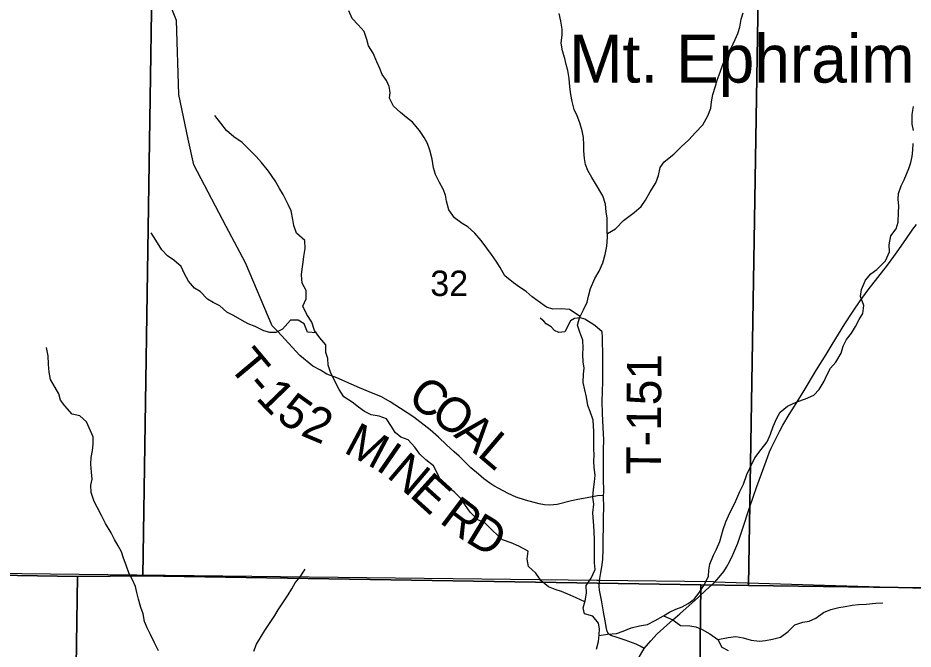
# Model space of a CAD drawing. Extents: x 0 to 191, y 0 to 55.
# Drawn here: x 143.907 to 144.645, y 20.794 to 21.314 of the extents above; entities that cross this region are included whole.
import ezdxf

# ---------------------------------------------------------------- set-up
doc = ezdxf.new("R2010")
doc.units = 0
for name, color, linetype in [('GM_X_Corporation', 7, 'Continuous'), ('GM_X_Minor_River', 7, 'Continuous'), ('GM_X_Section_Text', 7, 'Continuous'), ('GM_X_State_Route', 7, 'Continuous'), ('GM_X_Township_Road', 7, 'Continuous'), ('GM_X_Township_Road_Text', 7, 'Continuous'), ('GM_X_Unincorporated_Text', 7, 'Continuous')]:
    doc.layers.add(name, color=color, linetype=linetype)

msp = doc.modelspace()

# ---------------------------------------------------------------- linework, layer by layer
at = {"layer": 'GM_X_Corporation'}
for points in [[(145.17243, 20.8379), (145.0026, 20.83935), (144.83879, 20.8412), (144.83813, 20.84121), (144.68247, 20.843), (144.68103, 20.84301), (144.48078, 20.84928), (144.48001, 20.8493), (144.38601, 20.85042), (144.38393, 20.85044), (143.76753, 20.85776), (143.76581, 20.85778), (143.59684, 20.85979), (143.59377, 20.85978), (143.43969, 20.86008), (143.44633, 20.9725), (143.44634, 20.97335), (143.45423, 21.44428), (143.46697, 22.05758), (143.46706, 22.06228), (143.47318, 22.50936)], [(144.98772, 20.24394), (144.99193, 20.41256), (144.99195, 20.41315), (144.99523, 20.54421), (144.99523, 20.54446), (145.0026, 20.83935), (144.83879, 20.8412), (144.83813, 20.84121), (144.68247, 20.843), (144.68103, 20.84301), (144.48078, 20.84928), (144.48001, 20.8493), (144.38601, 20.85042), (144.38393, 20.85044), (143.76753, 20.85776), (143.76581, 20.85778), (143.59684, 20.85979), (143.59377, 20.85978), (143.43969, 20.86008), (143.27549, 20.86338), (143.27549, 18.61761)]]:
    msp.add_lwpolyline(points, dxfattribs=at)
for points in [[(144.01747, 21.3556), (144.00991, 20.85435), (143.95611, 20.85372), (143.44367, 20.86246), (143.45444, 21.36394)], [(144.51719, 21.34898), (144.50909, 20.84639), (144.46967, 20.84688), (144.00991, 20.85435), (144.01747, 21.3556)], [(144.51719, 21.34898), (145.0205, 21.34372), (145.01412, 20.83983), (145.00275, 20.8397), (144.50909, 20.84639)], [(143.95611, 20.85372), (143.94854, 20.35417), (143.43344, 20.3627), (143.44367, 20.86246)], [(144.00991, 20.85435), (144.46967, 20.84688), (144.46404, 20.34281), (143.94854, 20.35417), (143.95611, 20.85372)], [(144.46967, 20.84688), (144.50909, 20.84639), (145.00275, 20.8397), (144.99311, 20.33823), (144.46404, 20.34281)]]:
    msp.add_lwpolyline(points, close=True, dxfattribs=at)
at = {"layer": 'GM_X_Minor_River'}
for points in [[(144.37037, 21.06804), (144.36139, 21.07373), (144.35456, 21.07442), (144.34775, 21.07397), (144.34262, 21.07562), (144.33575, 21.08067), (144.3306, 21.08422), (144.32563, 21.08872), (144.3203, 21.09208), (144.31534, 21.09582), (144.30808, 21.10162), (144.30423, 21.10822), (144.30095, 21.11368), (144.29711, 21.11914), (144.29327, 21.12422), (144.28866, 21.13062), (144.28349, 21.13663), (144.27775, 21.14188), (144.27299, 21.14449), (144.2667, 21.14916), (144.26208, 21.15594), (144.26012, 21.16294), (144.25931, 21.16805), (144.25736, 21.17296), (144.25428, 21.17824), (144.25099, 21.18503), (144.24942, 21.19032), (144.24821, 21.19751), (144.24643, 21.20489), (144.24448, 21.21056), (144.24178, 21.21546), (144.23794, 21.2213), (144.232, 21.22806), (144.22703, 21.2318), (144.22226, 21.23592), (144.21633, 21.24117), (144.21324, 21.24778), (144.21357, 21.25252), (144.21295, 21.25744), (144.21063, 21.26235), (144.20717, 21.26724), (144.20523, 21.27215), (144.20271, 21.27781), (144.1996, 21.28499), (144.19594, 21.29102), (144.19457, 21.29612), (144.19223, 21.30274), (144.18724, 21.30837), (144.18246, 21.31344), (144.17974, 21.31986)], [(144.3726, 21.01355), (144.3731, 21.02038), (144.37343, 21.0255), (144.37281, 21.03061), (144.37255, 21.03706), (144.37269, 21.04199), (144.37243, 21.04863), (144.3701, 21.05505), (144.36814, 21.06091), (144.36979, 21.0668), (144.37294, 21.07347), (144.3759, 21.07976), (144.37718, 21.08471), (144.37882, 21.09098), (144.38233, 21.09917), (144.38586, 21.10547), (144.38901, 21.11214), (144.39084, 21.11917), (144.39209, 21.12601), (144.39278, 21.13322), (144.39253, 21.13872), (144.39242, 21.14896), (144.3918, 21.15426), (144.39117, 21.16051), (144.38902, 21.16732), (144.38285, 21.17749), (144.37996, 21.18258), (144.3765, 21.18823), (144.37474, 21.19315), (144.37393, 21.19807), (144.3733, 21.20432), (144.37325, 21.20944), (144.373, 21.2155), (144.372, 21.2208), (144.37004, 21.22742), (144.36771, 21.23327), (144.36538, 21.23837), (144.36361, 21.24499), (144.3626, 21.25086), (144.36178, 21.2573), (144.36114, 21.26392), (144.36013, 21.27055), (144.35875, 21.27547), (144.35757, 21.28057), (144.3558, 21.28681), (144.3546, 21.29325), (144.35547, 21.29989), (144.35543, 21.30463), (144.35422, 21.31126), (144.35283, 21.3175)], [(144.39264, 21.13636), (144.39933, 21.14012), (144.40589, 21.14701), (144.41472, 21.15374), (144.42054, 21.15873), (144.42408, 21.16389), (144.42799, 21.17076), (144.43246, 21.1782), (144.43467, 21.1841), (144.4363, 21.19076), (144.43947, 21.19553), (144.44755, 21.20168), (144.45336, 21.20762), (144.45974, 21.21356), (144.46536, 21.2195), (144.47135, 21.22601), (144.47544, 21.23326), (144.47784, 21.23954), (144.47854, 21.24486), (144.47962, 21.25094), (144.48182, 21.2576), (144.4831, 21.26254), (144.48549, 21.26939), (144.48789, 21.27549), (144.49122, 21.28292), (144.49475, 21.28902), (144.49809, 21.29607), (144.50012, 21.30102), (144.50177, 21.30635), (144.50303, 21.313), (144.50449, 21.31813)], [(144.64484, 21.22117), (144.64384, 21.22647), (144.64376, 21.23443), (144.64501, 21.24108)], [(144.37414, 20.83282), (144.36685, 20.83636), (144.3619, 20.83858), (144.35487, 20.84135), (144.34955, 20.84301), (144.34422, 20.84542), (144.33811, 20.85028), (144.33369, 20.85669), (144.32777, 20.86193), (144.32657, 20.86799), (144.32726, 20.87463), (144.31983, 20.87873), (144.31337, 20.88151), (144.30633, 20.88409), (144.29812, 20.89159), (144.2918, 20.89797), (144.28591, 20.90038), (144.27959, 20.90676), (144.27575, 20.91241), (144.27228, 20.91787), (144.26635, 20.92369), (144.26121, 20.92705), (144.25547, 20.9323), (144.25276, 20.93872), (144.24947, 20.94494), (144.24298, 20.94999), (144.23821, 20.95449), (144.23398, 20.96033), (144.22842, 20.96653), (144.22253, 20.96855), (144.21776, 20.97249), (144.21468, 20.97739), (144.21064, 20.9836), (144.20456, 20.986), (144.19811, 20.98688), (144.1924, 20.98967), (144.18763, 20.99341), (144.18248, 20.99734), (144.17561, 21.00182), (144.17158, 21.00785), (144.16868, 21.01351), (144.16462, 21.022), (144.16247, 21.02785), (144.16242, 21.03335), (144.16066, 21.03826), (144.1606, 21.04471), (144.15561, 21.05054), (144.15139, 21.05656), (144.14923, 21.06337), (144.145, 21.06977), (144.14171, 21.07637), (144.14449, 21.08247), (144.14442, 21.08929), (144.14114, 21.09552), (144.1405, 21.10234), (144.14121, 21.10708), (144.1421, 21.11278), (144.14243, 21.11753), (144.1435, 21.12398), (144.14324, 21.13062), (144.13636, 21.13662), (144.13441, 21.14304), (144.1336, 21.14796), (144.13201, 21.15515), (144.12968, 21.16025), (144.12563, 21.16836), (144.12235, 21.17344), (144.11888, 21.17985), (144.11331, 21.18776), (144.10775, 21.19472), (144.10334, 21.19979), (144.09683, 21.20617), (144.09167, 21.21143), (144.08499, 21.2161), (144.07888, 21.22134), (144.07409, 21.22736), (144.06929, 21.23357)], [(144.38584, 20.80515), (144.3929, 20.80628), (144.40009, 20.80674), (144.40575, 20.80888), (144.41216, 20.81142), (144.41915, 20.8132), (144.42577, 20.8144), (144.43217, 20.81769), (144.43895, 20.82137), (144.44384, 20.82445), (144.44912, 20.82697), (144.4544, 20.82892), (144.45929, 20.83163), (144.46418, 20.83509), (144.4681, 20.84007), (144.47277, 20.84713), (144.4761, 20.85418), (144.47624, 20.85912), (144.47714, 20.86387), (144.48009, 20.87129), (144.48269, 20.87625), (144.48528, 20.88273), (144.48802, 20.89262), (144.49022, 20.8989), (144.49356, 20.90614), (144.49616, 20.91091), (144.49857, 20.91605), (144.5019, 20.92386), (144.50487, 20.92977), (144.50762, 20.93777), (144.51021, 20.94367), (144.5143, 20.95168), (144.51953, 20.95856), (144.52439, 20.96487), (144.52716, 20.97097), (144.52918, 20.97744), (144.53233, 20.9843), (144.53512, 20.98907), (144.54113, 20.99406), (144.54866, 20.99774), (144.55583, 21.00009), (144.56281, 21.0032), (144.56712, 21.00798), (144.57121, 21.01485), (144.57343, 21.01962), (144.57659, 21.02534), (144.5809, 21.0305), (144.58537, 21.03775), (144.58701, 21.04346), (144.58979, 21.04918), (144.59372, 21.05415), (144.59707, 21.05987), (144.60004, 21.06559), (144.60321, 21.07056), (144.60409, 21.07701), (144.60136, 21.08438), (144.60206, 21.09027), (144.60539, 21.09789), (144.60988, 21.10324), (144.61477, 21.10671), (144.62189, 21.1138), (144.62503, 21.12122), (144.62478, 21.1271), (144.62622, 21.13432), (144.63071, 21.14025), (144.63217, 21.14557), (144.63265, 21.15373), (144.63279, 21.15885), (144.63235, 21.16454), (144.63268, 21.16928), (144.6347, 21.17556), (144.63711, 21.18051), (144.63914, 21.18527), (144.64099, 21.19003), (144.64264, 21.19498), (144.64373, 21.19992), (144.64424, 21.20505), (144.64476, 21.21055)], [(144.15287, 21.05444), (144.14553, 21.05517), (144.14281, 21.06197), (144.13786, 21.06495), (144.13161, 21.06508), (144.12505, 21.05762), (144.11959, 21.0549), (144.11448, 21.05485), (144.10954, 21.05613), (144.1025, 21.05965), (144.0968, 21.06206), (144.09185, 21.06466), (144.08461, 21.06876), (144.07909, 21.07155), (144.07336, 21.0768), (144.06784, 21.07958), (144.06308, 21.08219), (144.05714, 21.08858), (144.05238, 21.09137), (144.04759, 21.09701), (144.0443, 21.10323), (144.0414, 21.10908), (144.03548, 21.11433), (144.03014, 21.11807), (144.02555, 21.12295), (144.02054, 21.13086), (144.01669, 21.13689)], [(143.95784, 20.98629), (143.95177, 20.98756), (143.94564, 20.99432), (143.94199, 20.99921), (143.94061, 21.00432), (143.93753, 21.00941), (143.93387, 21.016), (143.93266, 21.02225), (143.93203, 21.02869), (143.93196, 21.03552), (143.93056, 21.04252)], [(144.38375, 20.79386), (144.38539, 20.80033), (144.3859, 20.80583), (144.38604, 20.81058), (144.38524, 20.8155), (144.38063, 20.82114), (144.3738, 20.82297), (144.37261, 20.82788), (144.37444, 20.83378), (144.37552, 20.84005), (144.37507, 20.8465), (144.37937, 20.85242), (144.3827, 20.85947), (144.38208, 20.86496), (144.38201, 20.87141), (144.38212, 20.879), (144.38207, 20.88412), (144.38181, 20.89094), (144.38157, 20.89568), (144.38071, 20.90629), (144.38139, 20.91332), (144.38076, 20.91919), (144.38127, 20.92545), (144.38215, 20.93191), (144.38247, 20.93722), (144.38184, 20.94366), (144.3816, 20.94878), (144.38174, 20.95371), (144.38149, 20.95921), (144.38143, 20.96547), (144.38154, 20.97325), (144.3813, 20.97798), (144.38087, 20.98272), (144.37853, 20.98971), (144.37658, 20.99462), (144.37557, 21.00163), (144.37418, 21.00768), (144.3726, 21.01355)], [(144.02269, 20.79259), (144.01959, 20.79919), (144.0163, 20.80618), (144.0134, 20.81164), (144.01127, 20.81674), (144.01007, 20.82318), (144.00831, 20.82828), (144.00635, 20.83509), (144.00496, 20.84076), (144.00378, 20.84568), (144.00126, 20.85115), (143.99856, 20.85606), (143.99603, 20.86305), (143.99407, 20.86891), (143.99231, 20.8742), (143.98942, 20.8791), (143.98653, 20.88438), (143.98382, 20.88966), (143.97901, 20.89738), (143.97591, 20.90418), (143.97244, 20.9104), (143.96973, 20.91568), (143.96739, 20.92305), (143.96714, 20.92893), (143.96803, 20.93406), (143.96759, 20.93974), (143.96696, 20.94637), (143.96728, 20.95188), (143.96836, 20.95758), (143.96906, 20.9627), (143.969, 20.96896), (143.96686, 20.97387), (143.96338, 20.98123), (143.95784, 20.98629)], [(144.10146, 20.79226), (144.10348, 20.79797), (144.10739, 20.80446), (144.11037, 20.80923), (144.11522, 20.81668), (144.11858, 20.82164), (144.12137, 20.82641), (144.1251, 20.83214), (144.12976, 20.83883), (144.13274, 20.84379), (144.13534, 20.84856), (144.13946, 20.85353), (144.14356, 20.85983)], [(144.48366, 20.80188), (144.49214, 20.80371), (144.49858, 20.80435), (144.50465, 20.80327), (144.5111, 20.80126), (144.51812, 20.80057), (144.52303, 20.801), (144.5287, 20.8022), (144.53531, 20.80397), (144.54151, 20.80859), (144.54714, 20.81396), (144.55374, 20.81611), (144.55903, 20.81711), (144.56431, 20.81963), (144.5707, 20.82406), (144.57692, 20.82659), (144.58353, 20.82818), (144.58864, 20.82899), (144.59449, 20.83019), (144.5996, 20.83062), (144.60585, 20.83106), (144.61379, 20.83172), (144.61966, 20.83216)], [(144.43895, 20.82137), (144.44656, 20.81803), (144.45285, 20.81336), (144.46062, 20.81306), (144.46555, 20.81235), (144.47087, 20.81013), (144.47716, 20.80659), (144.48364, 20.80192), (144.48711, 20.79569), (144.49207, 20.7929)]]:
    msp.add_lwpolyline(points, dxfattribs=at)
at = {"layer": 'GM_X_State_Route'}
for points in [[(144.42304, 20.79451), (144.4285, 20.80087), (144.43379, 20.80652), (144.43894, 20.81137), (144.4467, 20.81799), (144.45229, 20.82298), (144.46007, 20.83001), (144.46766, 20.83674), (144.47389, 20.8425), (144.48088, 20.84901), (144.48489, 20.85319), (144.48857, 20.85804), (144.49093, 20.86156), (144.49342, 20.86596), (144.49602, 20.87158), (144.50012, 20.88128), (144.50366, 20.89192), (144.50976, 20.91025), (144.51574, 20.92783), (144.52347, 20.94896), (144.52638, 20.95641), (144.52771, 20.95949), (144.52923, 20.96276), (144.53195, 20.96832), (144.5348, 20.97384), (144.53726, 20.97843), (144.54253, 20.98713), (144.54685, 20.99405), (144.55485, 21.00696), (144.5651, 21.02397), (144.57288, 21.03662), (144.57795, 21.04488), (144.58833, 21.06188), (144.5952, 21.07243), (144.60105, 21.08091), (144.60767, 21.08994), (144.62341, 21.11029), (144.62863, 21.11747), (144.63276, 21.12323), (144.63902, 21.13217), (144.64445, 21.13985), (144.64738, 21.14375)], [(144.4159, 20.78218), (144.42304, 20.79451)]]:
    msp.add_lwpolyline(points, dxfattribs=at)
at = {"layer": 'GM_X_Township_Road'}
for points in [[(144.12072, 21.05585), (144.11648, 21.06042), (144.09449, 21.11207), (144.07866, 21.14205), (144.05179, 21.19298), (144.04731, 21.21398), (144.03942, 21.25096), (144.03765, 21.31185), (144.01497, 21.36819)], [(144.38829, 21.05538), (144.38224, 21.06066), (144.37404, 21.06591), (144.37043, 21.06702), (144.36569, 21.06642), (144.36229, 21.0645), (144.35757, 21.05524), (144.35254, 21.05471), (144.34922, 21.05644), (144.34644, 21.05935), (144.34233, 21.062), (144.34034, 21.06426), (144.33742, 21.06665)], [(144.38934, 20.92051), (144.3845, 20.92016), (144.376, 20.91866), (144.36833, 20.91721), (144.36301, 20.91606), (144.35138, 20.9132), (144.34816, 20.91272), (144.34535, 20.91249), (144.34099, 20.91276), (144.33658, 20.9136), (144.32526, 20.91659), (144.31751, 20.91914), (144.311, 20.9221), (144.30311, 20.92628), (144.29915, 20.92848), (144.29576, 20.93059), (144.29078, 20.93434), (144.28642, 20.93799), (144.28008, 20.94337), (144.27524, 20.94821), (144.27061, 20.95283), (144.26647, 20.95658), (144.26017, 20.96222), (144.25344, 20.96869), (144.24661, 20.97468), (144.23327, 20.98494), (144.22208, 20.99225), (144.2138, 20.99767), (144.20662, 21.00189), (144.19627, 21.00603), (144.1883, 21.00934), (144.18152, 21.01229), (144.16967, 21.01742), (144.16152, 21.02056), (144.15618, 21.0238), (144.14998, 21.02705), (144.13932, 21.03578), (144.12072, 21.05585)], [(144.38934, 20.92051), (144.38964, 20.92339), (144.3894, 20.93502), (144.38958, 20.95835), (144.38967, 20.96651), (144.38925, 20.97661), (144.38862, 20.98801), (144.3885, 20.99787), (144.38889, 21.01433), (144.38886, 21.03463), (144.38856, 21.05035), (144.38829, 21.05538)], [(144.38648, 20.85213), (144.3874, 20.85709), (144.38842, 20.86335), (144.38881, 20.86802), (144.38912, 20.87603), (144.38956, 20.9032), (144.38965, 20.91007), (144.38934, 20.92051)], [(144.39251, 20.80865), (144.39185, 20.81098), (144.39075, 20.81719), (144.3896, 20.82468), (144.3882, 20.83292), (144.3863, 20.8426), (144.38599, 20.84573), (144.38611, 20.85015), (144.38648, 20.85213)], [(144.42304, 20.79451), (144.41973, 20.79632), (144.41626, 20.79798), (144.40735, 20.80125), (144.39978, 20.80373), (144.39555, 20.80522), (144.39361, 20.80671), (144.39251, 20.80865)]]:
    msp.add_lwpolyline(points, dxfattribs=at)

# ---------------------------------------------------------------- texts
at = {"layer": 'GM_X_Section_Text'}
msp.add_text('32', height=0.020928, rotation=0.00001, dxfattribs=at).set_placement((144.24678, 21.08487))
at = {"layer": 'GM_X_Township_Road_Text'}
for s, height, rotation, p in [('T', 0.02841, 309.91751, (144.07954, 21.02701)), ('T-151', 0.028409, 89.71918, (144.43672, 20.93785)), ('-', 0.02841, 310.9506, (144.09353, 21.01029)), ('C', 0.02841, 325.039, (144.2267, 20.99777)), ('1', 0.02841, 313.9436, (144.10227, 21.00029)), ('5', 0.02841, 324.47586, (144.11872, 20.98397)), ('O', 0.02841, 323.17236, (144.24563, 20.98455)), ('2', 0.02841, 337.25403, (144.13899, 20.97045)), ('M', 0.02841, 332.08492, (144.17438, 20.9565)), ('A', 0.02841, 320.10955, (144.26532, 20.96981)), ('L', 0.02841, 319.71759, (144.28447, 20.95381)), ('I', 0.02841, 325.38977, (144.20088, 20.94252)), ('N', 0.02841, 319.6184, (144.20988, 20.93636)), ('E', 0.02841, 317.92869, (144.22876, 20.92031)), ('R', 0.02841, 323.0355, (144.25344, 20.89884)), ('D', 0.02841, 328.7888, (144.27462, 20.8831))]:
    msp.add_text(s, height=height, rotation=rotation, dxfattribs=at).set_placement(p)
at = {"layer": 'GM_X_Unincorporated_Text'}
msp.add_text('Mt. Ephraim', height=0.0394886, rotation=0.00001, dxfattribs=at).set_placement((144.36116, 21.26065))

doc.saveas('drawing.dxf')
